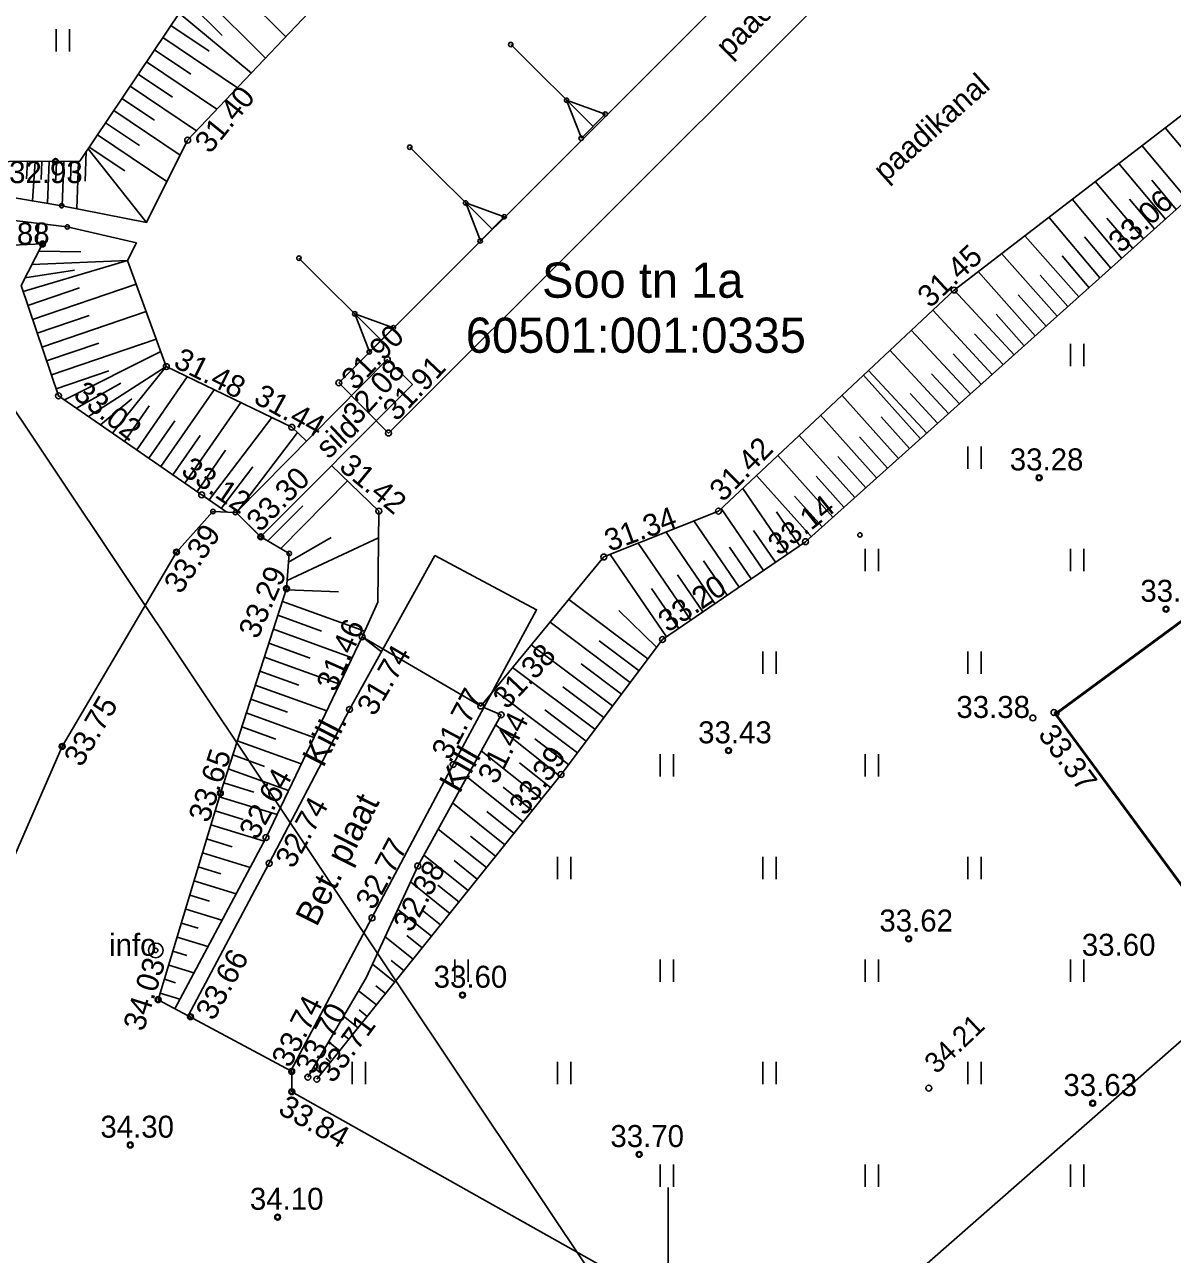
# Model space of a CAD drawing. Extents: x 641898 to 642452, y 6471715 to 6472255.
# Drawn here: x 642028.05 to 642067.2, y 6472150.22 to 6472192.17 of the extents above; entities that cross this region are included whole.
import ezdxf

# ---------------------------------------------------------------- set-up
doc = ezdxf.new("R2010")
doc.units = 0
for name, color, linetype in [('HALJASTUS', 7, 'Continuous'), ('KORGUS-EH2000', 7, 'Continuous'), ('MOOTMPUNKT', 7, 'Continuous'), ('MPOHULIIN', 7, 'Continuous'), ('PIIR', 7, 'Continuous'), ('RAJATIS', 7, 'Continuous'), ('RELJEEF', 7, 'Continuous'), ('TEE', 7, 'Continuous'), ('VEEKOGU', 7, 'Continuous'), ('VORK', 7, 'Continuous')]:
    doc.layers.add(name, color=color, linetype=linetype)

msp = doc.modelspace()

# ---------------------------------------------------------------- linework, layer by layer
at = {"layer": 'HALJASTUS'}
for p, q in [((642029.127, 6472192.012), (642029.127, 6472191.251)), ((642029.582, 6472192.012), (642029.582, 6472191.251)), ((642063.725, 6472181.282), (642063.725, 6472180.521)), ((642064.18, 6472181.282), (642064.18, 6472180.521)), ((642060.225, 6472177.782), (642060.225, 6472177.021)), ((642060.68, 6472177.782), (642060.68, 6472177.021)), ((642056.725, 6472174.282), (642056.725, 6472173.521)), ((642057.18, 6472174.282), (642057.18, 6472173.521)), ((642063.725, 6472174.282), (642063.725, 6472173.521)), ((642064.18, 6472174.282), (642064.18, 6472173.521)), ((642053.225, 6472170.782), (642053.225, 6472170.021)), ((642053.68, 6472170.782), (642053.68, 6472170.021)), ((642060.225, 6472170.782), (642060.225, 6472170.021)), ((642060.68, 6472170.782), (642060.68, 6472170.021)), ((642049.725, 6472167.282), (642049.725, 6472166.521)), ((642050.18, 6472167.282), (642050.18, 6472166.521)), ((642056.725, 6472167.282), (642056.725, 6472166.521)), ((642057.18, 6472167.282), (642057.18, 6472166.521)), ((642046.225, 6472163.782), (642046.225, 6472163.021)), ((642046.68, 6472163.782), (642046.68, 6472163.021)), ((642053.225, 6472163.782), (642053.225, 6472163.021)), ((642053.68, 6472163.782), (642053.68, 6472163.021)), ((642060.225, 6472163.782), (642060.225, 6472163.021)), ((642060.68, 6472163.782), (642060.68, 6472163.021)), ((642042.725, 6472160.282), (642042.725, 6472159.521)), ((642043.18, 6472160.282), (642043.18, 6472159.521)), ((642049.725, 6472160.282), (642049.725, 6472159.521)), ((642050.18, 6472160.282), (642050.18, 6472159.521)), ((642056.725, 6472160.282), (642056.725, 6472159.521)), ((642057.18, 6472160.282), (642057.18, 6472159.521)), ((642063.725, 6472160.282), (642063.725, 6472159.521)), ((642064.18, 6472160.282), (642064.18, 6472159.521)), ((642039.225, 6472156.782), (642039.225, 6472156.021)), ((642039.68, 6472156.782), (642039.68, 6472156.021)), ((642046.225, 6472156.782), (642046.225, 6472156.021)), ((642046.68, 6472156.782), (642046.68, 6472156.021)), ((642053.225, 6472156.782), (642053.225, 6472156.021)), ((642053.68, 6472156.782), (642053.68, 6472156.021)), ((642060.225, 6472156.782), (642060.225, 6472156.021)), ((642060.68, 6472156.782), (642060.68, 6472156.021)), ((642049.725, 6472153.282), (642049.725, 6472152.521)), ((642050.18, 6472153.282), (642050.18, 6472152.521)), ((642056.725, 6472153.282), (642056.725, 6472152.521)), ((642057.18, 6472153.282), (642057.18, 6472152.521)), ((642063.725, 6472153.282), (642063.725, 6472152.521)), ((642064.18, 6472153.282), (642064.18, 6472152.521))]:
    msp.add_line(p, q, dxfattribs=at)
at = {"layer": 'KORGUS-EH2000'}
for centre in [(642033.614, 6472188.229), (642029.106, 6472187.502), (642028.661, 6472184.686), (642059.755, 6472183.114), (642032.887, 6472180.502), (642040.424, 6472180.74), (642038.769, 6472179.95), (642029.211, 6472179.503), (642037.17, 6472178.433), (642040.464, 6472178.237), (642062.651, 6472176.712), (642034.093, 6472176.127), (642040.135, 6472175.575), (642051.716, 6472175.574), (642036.109, 6472174.698), (642033.234, 6472174.177), (642054.685, 6472174.531), (642047.81, 6472174.009), (642036.986, 6472172.928), (642066.98, 6472172.23), (642039.566, 6472171.285), (642049.809, 6472171.194), (642039.134, 6472168.81), (642043.609, 6472168.925), (642044.304, 6472168.621), (642062.441, 6472168.518), (642063.159, 6472168.702), (642029.336, 6472167.548), (642052.059, 6472167.403), (642042.669, 6472166.928), (642046.347, 6472166.588), (642034.73, 6472165.952), (642036.287, 6472164.439), (642036.397, 6472163.559), (642041.461, 6472163.467), (642039.901, 6472161.696), (642058.203, 6472160.982), (642032.609, 6472158.907), (642042.987, 6472159.065), (642033.709, 6472158.326), (642037.163, 6472156.461), (642037.716, 6472156.261), (642038.018, 6472156.193), (642037.166, 6472155.768), (642058.89, 6472155.892), (642064.48, 6472155.374), (642031.658, 6472153.95), (642049.014, 6472153.63), (642036.682, 6472151.49)]:
    msp.add_circle(centre, 0.1, dxfattribs=at)
at = {"layer": 'MOOTMPUNKT'}
for centre in [(642044.633, 6472191.489), (642046.539, 6472189.589), (642047.856, 6472189.117), (642047.034, 6472188.293), (642041.189, 6472187.987), (642029.106, 6472187.502), (642029.32, 6472185.991), (642043.095, 6472186.087), (642044.412, 6472185.615), (642029.509, 6472185.268), (642028.661, 6472184.686), (642043.59, 6472184.791), (642037.408, 6472184.202), (642039.314, 6472182.302), (642040.631, 6472181.83), (642039.809, 6472181.006), (642062.651, 6472176.712), (642034.475, 6472175.561), (642035.243, 6472175.522), (642036.109, 6472174.698), (642056.542, 6472174.762), (642033.234, 6472174.177), (642037.079, 6472174.127), (642036.986, 6472172.928), (642066.98, 6472172.23), (642063.252, 6472168.669), (642029.336, 6472167.548), (642052.059, 6472167.403), (642034.73, 6472165.952), (642058.203, 6472160.982), (642032.527, 6472160.588), (642032.609, 6472158.907), (642042.987, 6472159.065), (642033.709, 6472158.326), (642037.163, 6472156.461), (642037.166, 6472155.768), (642064.48, 6472155.374), (642031.658, 6472153.95), (642049.014, 6472153.63), (642036.682, 6472151.49)]:
    msp.add_circle(centre, 0.075, dxfattribs=at)
at = {"layer": 'MPOHULIIN'}
msp.add_lwpolyline([(642026.721, 6472180.493), (642057.005, 6472135.15), (642092.759, 6472082.232), (642082.032, 6472055.789), (642066.817, 6472023.473)], dxfattribs=at)
at = {"layer": 'PIIR'}
msp.add_line((642094.72, 6472181.39), (642016.19, 6472112.51), dxfattribs=at)
at = {"layer": 'RAJATIS'}
for points in [[(642038.769, 6472179.95), (642040.464, 6472178.237), (642061.78, 6472199.533), (642060.072, 6472201.247), (642038.769, 6472179.95)], [(642047.44, 6472188.696), (642044.633, 6472191.489)], [(642047.041, 6472188.291), (642046.54, 6472189.592), (642047.856, 6472189.117), (642047.041, 6472188.291)], [(642043.996, 6472185.194), (642041.189, 6472187.987)], [(642043.597, 6472184.789), (642043.096, 6472186.09), (642044.412, 6472185.615), (642043.597, 6472184.789)], [(642040.215, 6472181.409), (642037.408, 6472184.202)], [(642039.816, 6472181.004), (642039.314, 6472182.305), (642040.631, 6472181.83), (642039.816, 6472181.004)], [(642035.264, 6472175.53), (642040.424, 6472180.74), (642041.281, 6472179.889), (642036.101, 6472174.699), (642035.264, 6472175.53)], [(642084.764, 6472159.611), (642075.113, 6472152.507), (642063.231, 6472168.648), (642072.882, 6472175.752), (642084.764, 6472159.611)]]:
    msp.add_lwpolyline(points, dxfattribs=at)
msp.add_lwpolyline([(642072.888, 6472175.794), (642084.806, 6472159.604), (642075.107, 6472152.465), (642063.189, 6472168.655)], close=True, dxfattribs=at)
msp.add_circle((642032.527, 6472160.588), 0.25, dxfattribs=at)
at = {"layer": 'RELJEEF'}
for p, q in [((642036.962, 6472191.754), (642034.715, 6472193.99)), ((642036.273, 6472191.029), (642034.009, 6472193.281)), ((642034.793, 6472191.797), (642033.657, 6472192.927)), ((642035.787, 6472190.517), (642033.324, 6472192.556)), ((642034.353, 6472191.263), (642033.046, 6472192.141)), ((642035.312, 6472190.017), (642032.767, 6472191.726)), ((642033.726, 6472190.48), (642032.488, 6472191.311)), ((642034.614, 6472189.282), (642032.21, 6472190.896)), ((642033.098, 6472189.697), (642031.931, 6472190.48)), ((642033.915, 6472188.546), (642031.652, 6472190.065)), ((642032.478, 6472188.909), (642031.374, 6472189.65)), ((642033.358, 6472187.716), (642031.095, 6472189.235)), ((642031.975, 6472188.042), (642030.816, 6472188.82)), ((642068.444, 6472186.869), (642066.952, 6472188.653)), ((642032.908, 6472186.813), (642030.538, 6472188.405)), ((642030.155, 6472187.835), (642030.117, 6472186.823)), ((642030.216, 6472187.926), (642032.214, 6472185.421)), ((642031.471, 6472187.176), (642030.259, 6472187.99)), ((642067.702, 6472186.198), (642066.159, 6472188.043)), ((642028.158, 6472187.498), (642028.119, 6472186.907)), ((642028.409, 6472187.499), (642028.319, 6472186.16)), ((642028.641, 6472187.5), (642028.618, 6472186.88)), ((642028.892, 6472187.501), (642028.837, 6472186.073)), ((642029.142, 6472187.502), (642029.117, 6472186.861)), ((642029.392, 6472187.503), (642029.334, 6472185.988)), ((642029.642, 6472187.504), (642029.617, 6472186.842)), ((642029.893, 6472187.505), (642029.831, 6472185.89)), ((642066.959, 6472185.528), (642065.366, 6472187.432)), ((642067.331, 6472185.862), (642066.498, 6472186.858)), ((642066.217, 6472184.864), (642064.569, 6472186.819)), ((642065.472, 6472184.196), (642063.776, 6472186.209)), ((642066.59, 6472185.198), (642065.732, 6472186.216)), ((642064.727, 6472183.529), (642062.983, 6472185.598)), ((642028.474, 6472184.678), (642028.537, 6472185.386)), ((642065.845, 6472184.53), (642064.967, 6472185.571)), ((642028.222, 6472184.667), (642028.248, 6472184.955)), ((642064.008, 6472182.885), (642062.163, 6472184.967)), ((642065.099, 6472183.863), (642064.203, 6472184.927)), ((642029.967, 6472184.418), (642028.536, 6472184.444)), ((642063.264, 6472182.218), (642061.369, 6472184.356)), ((642031.565, 6472184.12), (642028.001, 6472183.062)), ((642031.565, 6472184.12), (642028.302, 6472183.989)), ((642064.354, 6472183.195), (642063.438, 6472184.282)), ((642029.757, 6472183.791), (642028.066, 6472183.531)), ((642062.519, 6472181.55), (642060.574, 6472183.744)), ((642063.636, 6472182.551), (642062.689, 6472183.62)), ((642029.924, 6472183.188), (642028.162, 6472182.589)), ((642031.858, 6472183.317), (642028.323, 6472182.115)), ((642061.798, 6472180.904), (642059.752, 6472183.111)), ((642062.891, 6472181.884), (642061.941, 6472182.956)), ((642030.257, 6472182.245), (642028.484, 6472181.642)), ((642032.202, 6472182.378), (642028.645, 6472181.168)), ((642061.053, 6472180.237), (642059.023, 6472182.427)), ((642062.146, 6472181.217), (642061.192, 6472182.293)), ((642032.545, 6472181.438), (642028.967, 6472180.222)), ((642060.308, 6472179.57), (642058.293, 6472181.743)), ((642061.426, 6472180.571), (642060.452, 6472181.621)), ((642030.59, 6472181.301), (642028.806, 6472180.695)), ((642032.697, 6472181.023), (642029.409, 6472179.366)), ((642059.563, 6472178.902), (642057.564, 6472181.059)), ((642060.681, 6472179.903), (642059.719, 6472180.941)), ((642030.922, 6472180.358), (642029.128, 6472179.748)), ((642032.887, 6472180.502), (642030.232, 6472178.797)), ((642032.887, 6472180.502), (642031.054, 6472178.228)), ((642033.603, 6472180.156), (642031.877, 6472177.66)), ((642056.658, 6472180.21), (642058.602, 6472178.041)), ((642058.818, 6472178.235), (642056.835, 6472180.375)), ((642059.936, 6472179.236), (642058.985, 6472180.261)), ((642031.341, 6472179.938), (642029.82, 6472179.082)), ((642031.714, 6472179.4), (642030.643, 6472178.513)), ((642034.514, 6472179.716), (642032.699, 6472177.091)), ((642055.929, 6472179.525), (642057.857, 6472177.373)), ((642059.191, 6472178.568), (642058.252, 6472179.581)), ((642032.306, 6472179.16), (642031.465, 6472177.944)), ((642035.426, 6472179.276), (642033.522, 6472176.522)), ((642033.173, 6472178.656), (642032.288, 6472177.375)), ((642036.488, 6472178.762), (642034.344, 6472175.953)), ((642055.199, 6472178.841), (642057.112, 6472176.706)), ((642057.262, 6472178.787), (642058.23, 6472177.707)), ((642034.04, 6472178.151), (642033.11, 6472176.806)), ((642037.357, 6472178.252), (642035.332, 6472175.598)), ((642054.47, 6472178.157), (642056.368, 6472176.039)), ((642056.524, 6472178.111), (642057.485, 6472177.04)), ((642034.907, 6472177.647), (642033.933, 6472176.238)), ((642053.74, 6472177.472), (642055.623, 6472175.371)), ((642055.787, 6472177.436), (642056.74, 6472176.372)), ((642035.841, 6472177.089), (642034.756, 6472175.668)), ((642053.011, 6472176.788), (642054.878, 6472174.704)), ((642039.066, 6472176.606), (642036.791, 6472174.297)), ((642055.05, 6472176.76), (642055.995, 6472175.705)), ((642052.543, 6472176.35), (642054.074, 6472174.113)), ((642054.313, 6472176.084), (642055.25, 6472175.038)), ((642037.538, 6472175.756), (642036.349, 6472174.556)), ((642051.805, 6472175.657), (642053.248, 6472173.548)), ((642053.699, 6472175.545), (642054.486, 6472174.395)), ((642050.879, 6472175.239), (642052.423, 6472172.983)), ((642049.928, 6472174.858), (642051.598, 6472172.418)), ((642052.917, 6472174.917), (642053.661, 6472173.83)), ((642040.125, 6472174.657), (642037.008, 6472173.208)), ((642038.509, 6472174.674), (642037.056, 6472173.834)), ((642048.977, 6472174.477), (642050.773, 6472171.854)), ((642052.095, 6472174.347), (642052.836, 6472173.265)), ((642048.026, 6472174.096), (642049.947, 6472171.289)), ((642051.207, 6472173.874), (642052.011, 6472172.701)), ((642050.319, 6472173.402), (642051.185, 6472172.136)), ((642038.763, 6472172.822), (642036.983, 6472172.892)), ((642049.431, 6472172.929), (642050.36, 6472171.571)), ((642039.654, 6472171.48), (642036.846, 6472172.495)), ((642046.61, 6472172.557), (642049.309, 6472170.529)), ((642048.321, 6472172.18), (642049.609, 6472170.928)), ((642038.175, 6472171.483), (642036.692, 6472172.019)), ((642045.973, 6472171.785), (642048.708, 6472169.729)), ((642039.225, 6472170.572), (642036.538, 6472171.543)), ((642037.788, 6472170.56), (642036.384, 6472171.067)), ((642045.335, 6472171.014), (642048.107, 6472168.93)), ((642047.65, 6472171.15), (642049.009, 6472170.129)), ((642038.79, 6472169.666), (642036.23, 6472170.591)), ((642037.401, 6472169.636), (642036.076, 6472170.115)), ((642044.697, 6472170.242), (642047.506, 6472168.131)), ((642047.031, 6472170.365), (642048.408, 6472169.33)), ((642038.356, 6472168.759), (642035.922, 6472169.639)), ((642044.161, 6472169.394), (642046.906, 6472167.331)), ((642046.412, 6472169.579), (642047.807, 6472168.53)), ((642037.014, 6472168.713), (642035.768, 6472169.163)), ((642037.922, 6472167.853), (642035.614, 6472168.687)), ((642045.792, 6472168.794), (642047.206, 6472167.731)), ((642036.627, 6472167.789), (642035.461, 6472168.211)), ((642044.118, 6472168.284), (642046.303, 6472166.533)), ((642037.488, 6472166.947), (642035.307, 6472167.735)), ((642045.45, 6472167.8), (642046.605, 6472166.932)), ((642036.24, 6472166.866), (642035.153, 6472167.259)), ((642043.628, 6472167.395), (642045.678, 6472165.753)), ((642037.054, 6472166.04), (642034.999, 6472166.783)), ((642044.932, 6472166.991), (642045.99, 6472166.143)), ((642035.876, 6472165.99), (642034.844, 6472166.306)), ((642043.138, 6472166.507), (642045.053, 6472164.972)), ((642044.374, 6472166.157), (642045.365, 6472165.363)), ((642036.664, 6472165.226), (642034.693, 6472165.829)), ((642042.648, 6472165.618), (642044.427, 6472164.192)), ((642035.511, 6472165.056), (642034.549, 6472165.35)), ((642043.816, 6472165.322), (642044.74, 6472164.582)), ((642036.221, 6472164.316), (642034.405, 6472164.871)), ((642042.157, 6472164.729), (642043.802, 6472163.412)), ((642035.133, 6472164.126), (642034.261, 6472164.393)), ((642043.259, 6472164.488), (642044.115, 6472163.802)), ((642035.742, 6472163.416), (642034.116, 6472163.914)), ((642041.667, 6472163.841), (642043.177, 6472162.631)), ((642034.748, 6472163.198), (642033.972, 6472163.435)), ((642042.701, 6472163.653), (642043.489, 6472163.021)), ((642035.264, 6472162.517), (642033.828, 6472162.956)), ((642041.211, 6472162.925), (642042.551, 6472161.851)), ((642042.145, 6472162.817), (642042.864, 6472162.241)), ((642034.362, 6472162.27), (642033.684, 6472162.478)), ((642034.785, 6472161.618), (642033.553, 6472161.995)), ((642040.779, 6472161.989), (642041.926, 6472161.07)), ((642041.617, 6472161.959), (642042.239, 6472161.461)), ((642033.976, 6472161.342), (642033.407, 6472161.517)), ((642034.306, 6472160.719), (642033.26, 6472161.039)), ((642040.348, 6472161.054), (642041.301, 6472160.29)), ((642041.089, 6472161.101), (642041.613, 6472160.68)), ((642033.59, 6472160.415), (642033.114, 6472160.56)), ((642033.827, 6472159.819), (642032.968, 6472160.082)), ((642039.916, 6472160.118), (642040.675, 6472159.51)), ((642040.56, 6472160.243), (642040.988, 6472159.9)), ((642033.205, 6472159.487), (642032.821, 6472159.604)), ((642039.445, 6472159.214), (642040.05, 6472158.729)), ((642040.032, 6472159.385), (642040.363, 6472159.119)), ((642033.348, 6472158.92), (642032.675, 6472159.126)), ((642038.934, 6472158.342), (642039.425, 6472157.949)), ((642039.463, 6472158.559), (642039.738, 6472158.339)), ((642038.895, 6472157.733), (642039.112, 6472157.559)), ((642038.422, 6472157.471), (642038.8, 6472157.168)), ((642038.327, 6472156.907), (642038.487, 6472156.778)), ((642037.911, 6472156.599), (642038.174, 6472156.388))]:
    msp.add_line(p, q, dxfattribs=at)
for points in [[(642120.985, 6472144.502), (642117.979, 6472144.088), (642110.518, 6472146.231), (642105.506, 6472148.417), (642100.785, 6472152.198), (642096.824, 6472156.077), (642094.039, 6472159.656), (642091.756, 6472163.65), (642090.992, 6472167.424), (642088.882, 6472176.556), (642088.445, 6472186.228), (642087.656, 6472194.367), (642088.054, 6472200.65), (642087.81, 6472201.434), (642086.987, 6472201.809), (642085.827, 6472201.697), (642084.8, 6472201.227), (642084.408, 6472200.976), (642075.818, 6472193.541), (642067.331, 6472185.862), (642054.685, 6472174.531), (642049.809, 6472171.194), (642046.347, 6472166.588), (642038.018, 6472156.193)], [(642034.946, 6472175.537), (642029.211, 6472179.503), (642027.931, 6472183.268), (642028.661, 6472184.686), (642024.46, 6472184.508), (642020.417, 6472185.485), (642013.278, 6472185.019), (642011.938, 6472182.588), (642009.118, 6472180.899), (642006.172, 6472182.112), (642004.429, 6472184.212), (642004.286, 6472186.881), (642006.049, 6472188.777), (642007.903, 6472189.755), (642009.98, 6472189.575), (642012.009, 6472187.794), (642012.84, 6472187.165), (642015.964, 6472187.306), (642021.447, 6472188.157), (642025.116, 6472187.485), (642029.934, 6472187.506), (642033.4, 6472192.669)]]:
    msp.add_lwpolyline(points, dxfattribs=at)
at = {"layer": 'TEE'}
for points in [[(642017.912, 6472148.72), (642020.695, 6472151.784), (642022.603, 6472154.282), (642024.521, 6472157.111), (642026.323, 6472160.658), (642029.336, 6472167.548), (642033.234, 6472174.177), (642034.475, 6472175.561), (642035.243, 6472175.522), (642035.264, 6472175.53), (642036.109, 6472174.698), (642037.079, 6472174.127), (642036.986, 6472172.928), (642034.73, 6472165.952), (642032.609, 6472158.907), (642033.633, 6472158.354), (642037.133, 6472156.479), (642037.163, 6472156.461), (642037.166, 6472155.768), (642048.88, 6472149.179)], [(642042.041, 6472174.058), (642039.791, 6472169.996), (642039.134, 6472168.81), (642036.397, 6472163.559), (642033.633, 6472158.354), (642037.133, 6472156.479), (642039.901, 6472161.696), (642042.669, 6472166.928), (642043.557, 6472168.575), (642045.516, 6472172.209), (642042.041, 6472174.058)], [(642033.173, 6472158.592), (642036.287, 6472164.439), (642039.566, 6472171.285), (642040.221, 6472170.773)], [(642043.72, 6472168.877), (642044.304, 6472168.621), (642041.461, 6472163.467), (642039.7, 6472159.649), (642037.745, 6472156.316), (642037.716, 6472156.261)]]:
    msp.add_lwpolyline(points, dxfattribs=at)
at = {"layer": 'VEEKOGU'}
for points in [[(642084.499, 6472202.158), (642059.755, 6472183.114), (642051.716, 6472175.574), (642047.81, 6472174.009), (642043.609, 6472168.925), (642039.566, 6472171.285), (642040.101, 6472172.469), (642040.135, 6472175.575), (642038.525, 6472177.127)], [(642024.204, 6472186.855), (642029.32, 6472185.991), (642032.214, 6472185.421), (642033.614, 6472188.229), (642040.787, 6472195.783)], [(642037.666, 6472177.955), (642037.17, 6472178.433), (642032.887, 6472180.502), (642031.565, 6472184.12), (642031.865, 6472184.721), (642029.509, 6472185.268), (642024.749, 6472185.844)]]:
    msp.add_lwpolyline(points, dxfattribs=at)
at = {"layer": 'VORK'}
msp.add_line((642050, 6472152.5), (642050, 6472147.5), dxfattribs=at)

# ---------------------------------------------------------------- texts
at = {"layer": 'KORGUS-EH2000'}
for s, height, rotation, p in [('31.40', 0.75, 50.9571, (642034.374, 6472187.731)), ('33.06', 0.75, 42.8613, (642065.445, 6472184.344)), ('31.45', 0.75, 42.8613, (642058.935, 6472182.474)), ('31.90', 0.75, 46.6023, (642039.327, 6472179.662)), ('31.48', 0.75, 333.4349, (642033.091, 6472180.509)), ('32.08', 0.75, 47.7668, (642039.39, 6472178.468)), ('31.91', 0.75, 46.6023, (642040.743, 6472178.607)), ('33.02', 0.75, 322.125, (642029.675, 6472179.472)), ('31.44', 0.75, 331.0736, (642035.822, 6472179.291)), ('31.42', 0.75, 45.4897, (642051.871, 6472175.854)), ('33.12', 0.75, 326.1235, (642033.348, 6472176.849)), ('31.42', 0.75, 320.4038, (642038.738, 6472177.017)), ('33.30', 0.75, 45.7127, (642036.082, 6472174.826)), ('33.14', 0.75, 38.6598, (642053.785, 6472174.027)), ('31.34', 0.75, 20.0952, (642048, 6472174.184)), ('33.39', 0.75, 56.0801, (642033.374, 6472172.707)), ('33.29', 0.75, 66.3975, (642036.004, 6472171.178)), ('33.20', 0.75, 34.4085, (642049.991, 6472171.41)), ('31.46', 0.75, 66.213, (642038.654, 6472169.374)), ('31.74', 0.75, 59.5628, (642039.986, 6472168.544)), ('31.38', 0.75, 46.693, (642044.5, 6472168.781)), ('33.75', 0.75, 59.5814, (642029.993, 6472166.809)), ('31.77', 0.75, 61.9426, (642042.552, 6472167.043)), ('31.44', 0.75, 63.4349, (642044.14, 6472166.218)), ('33.37', 0.75, 306.4439, (642062.589, 6472167.949)), ('33.65', 0.75, 71.8472, (642034.333, 6472164.911)), ('33.39', 0.75, 55.2348, (642045.133, 6472165.148)), ('32.64', 0.75, 60.9454, (642035.98, 6472164.322)), ('32.74', 0.75, 60.9454, (642037.216, 6472163.345)), ('32.77', 0.75, 61.9426, (642039.961, 6472161.931)), ('32.38', 0.75, 61.9426, (642041.244, 6472161.167)), ('33.66', 0.75, 60.9454, (642034.501, 6472158.157)), ('34.03', 0.75, 72.5065, (642032.111, 6472157.795)), ('33.74', 0.75, 62.9722, (642037.105, 6472156.552)), ('33.70', 0.75, 61.9426, (642037.902, 6472156.307)), ('33.71', 0.75, 53.6131, (642038.574, 6472156.025)), ('34.21', 0.7, 43.4792, (642059.15, 6472156.344)), ('33.84', 0.75, 330.5239, (642036.658, 6472155.045))]:
    msp.add_text(s, height=height, rotation=rotation, dxfattribs=at).set_placement(p)
for s, p in [('32.93', (642027.526, 6472186.762)), ('32.88', (642026.396, 6472184.667)), ('33.28', (642061.653, 6472176.962)), ('33.41', (642066.106, 6472172.48)), ('33.38', (642059.831, 6472168.518)), ('33.43', (642051.024, 6472167.653)), ('33.62', (642057.205, 6472161.232)), ('33.60', (642064.11, 6472160.405)), ('33.60', (642042.005, 6472159.315)), ('33.63', (642063.482, 6472155.624)), ('34.30', (642030.638, 6472154.2)), ('33.70', (642048.032, 6472153.88)), ('34.10', (642035.737, 6472151.74))]:
    msp.add_text(s, height=0.75, dxfattribs=at).set_placement(p)
at = {"layer": 'PIIR'}
for s, p in [('Soo tn 1a', (642045.7, 6472182.852)), ('60501:001:0335', (642043.1, 6472180.974))]:
    msp.add_text(s, height=1.2, dxfattribs=at).set_placement(p)
at = {"layer": 'RAJATIS'}
for s, rotation, p in [('paadisild', 44.7537, (642052.08, 6472191.005)), ('sild', 43.0584, (642038.419, 6472177.326))]:
    msp.add_text(s, height=0.75, rotation=rotation, dxfattribs=at).set_placement(p)
msp.add_text('info', height=0.75, dxfattribs=at).set_placement((642030.936, 6472160.403))
at = {"layer": 'TEE'}
for s, rotation, p in [('Kill.', 62.7973, (642038.239, 6472166.794)), ('Kill', 60.0597, (642042.884, 6472165.907)), ('Bet. plaat', 63.3041, (642038.013, 6472161.36))]:
    msp.add_text(s, height=0.85, rotation=rotation, dxfattribs=at).set_placement(p)
at = {"layer": 'VEEKOGU'}
msp.add_text('paadikanal', height=0.75, rotation=41.8337, dxfattribs=at).set_placement((642057.413, 6472186.776))

doc.saveas('drawing.dxf')
